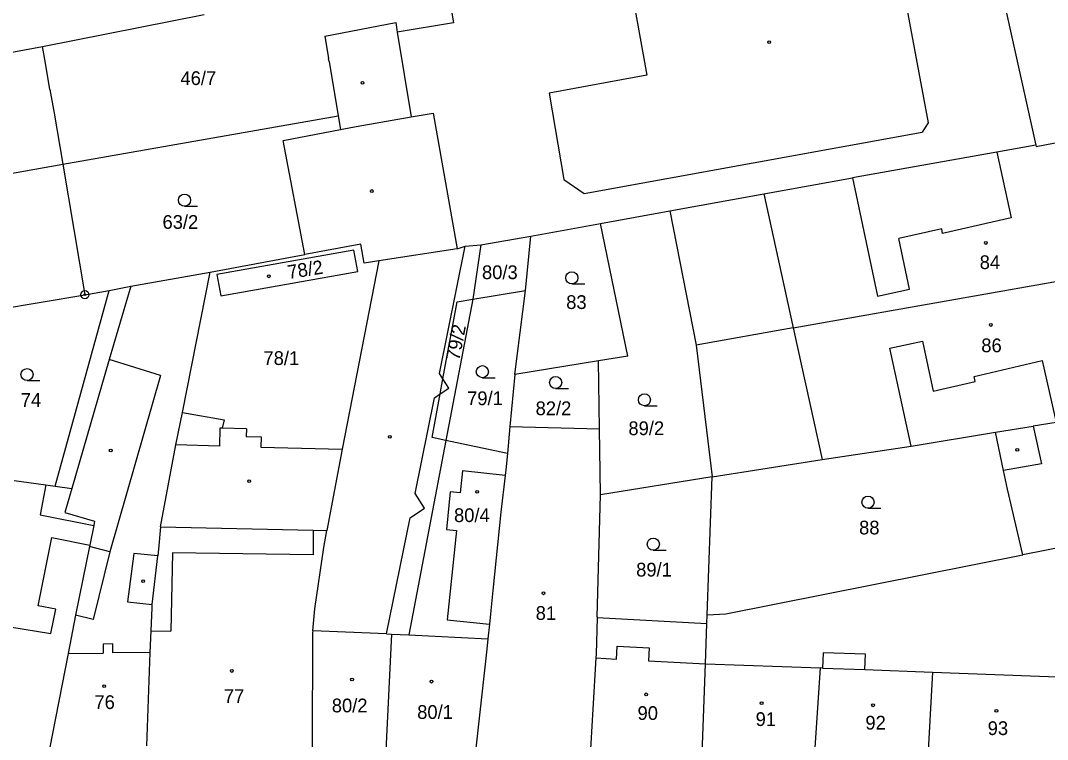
# Model space of a CAD drawing. Extents: x -755819 to -753140, y -1169796 to -1166000.
# Drawn here: x -755238.4 to -755111.2, y -1166243.5 to -1166154.5 of the extents above; entities that cross this region are included whole.
import ezdxf

# ---------------------------------------------------------------- set-up
doc = ezdxf.new("R2010")
doc.units = 0
for name, color, linetype in [('Vrstva 1', 7, 'Continuous'), ('Vrstva 18', 7, 'Continuous'), ('Vrstva 19', 7, 'Continuous'), ('Vrstva 24', 7, 'Continuous'), ('Vrstva 25', 7, 'Continuous'), ('Vrstva 4', 7, 'Continuous'), ('Vrstva 6', 7, 'Continuous')]:
    doc.layers.add(name, color=color, linetype=linetype)

msp = doc.modelspace()

# ---------------------------------------------------------------- linework, layer by layer
at = {"layer": 'Vrstva 1'}
for p, q in [((-755185.42, -1166151.04), (-755184.78, -1166154.82)), ((-755116.39, -1166153.26), (-755112.68, -1166169.96)), ((-755235.66, -1166157.75), (-755215.66, -1166153.78)), ((-755191.94, -1166154.8), (-755191.74, -1166155.99)), ((-755184.78, -1166154.82), (-755191.74, -1166155.99)), ((-755200.71, -1166156.48), (-755200.25, -1166159.23)), ((-755267.07, -1166163.48), (-755235.66, -1166157.75)), ((-755235.3, -1166159.82), (-755235.66, -1166157.75)), ((-755200.19, -1166159.6), (-755200.25, -1166159.23)), ((-755200.19, -1166159.6), (-755199.05, -1166166.35)), ((-755234.74, -1166163.09), (-755235.3, -1166159.82)), ((-755234.74, -1166163.09), (-755234.23, -1166166)), ((-755234.23, -1166166), (-755233.16, -1166172.31)), ((-755233.16, -1166172.31), (-755199.05, -1166166.35)), ((-755199.05, -1166166.35), (-755198.79, -1166168.02)), ((-755205.89, -1166169.37), (-755198.79, -1166168.02)), ((-755203.17, -1166183.49), (-755205.89, -1166169.37)), ((-755112.64, -1166170.11), (-755106.43, -1166168.95)), ((-755117.51, -1166170.82), (-755135.39, -1166174.02)), ((-755112.68, -1166169.96), (-755117.51, -1166170.82)), ((-755112.68, -1166169.96), (-755112.64, -1166170.11)), ((-755265.5, -1166178.11), (-755233.16, -1166172.31)), ((-755233.16, -1166172.31), (-755230.42, -1166188.47)), ((-755146.37, -1166176), (-755135.39, -1166174.02)), ((-755158, -1166178.1), (-755146.37, -1166176)), ((-755166.59, -1166179.65), (-755158, -1166178.1)), ((-755158, -1166178.1), (-755154.76, -1166194.7)), ((-755175.2, -1166181.21), (-755166.59, -1166179.65)), ((-755163.22, -1166196.07), (-755166.59, -1166179.65)), ((-755181.39, -1166182.28), (-755175.2, -1166181.21)), ((-755175.89, -1166187.97), (-755175.2, -1166181.21)), ((-755196.26, -1166182.2), (-755203.17, -1166183.49)), ((-755195.84, -1166184.57), (-755196.26, -1166182.2)), ((-755184.34, -1166182.79), (-755183.32, -1166182.46)), ((-755183.32, -1166182.46), (-755181.39, -1166182.28)), ((-755181.39, -1166182.28), (-755182.4, -1166189.03)), ((-755214.9, -1166185.67), (-755203.17, -1166183.49)), ((-755197.11, -1166182.94), (-755214.09, -1166185.97)), ((-755196.61, -1166185.61), (-755197.11, -1166182.94)), ((-755184.34, -1166182.79), (-755194.02, -1166184.28)), ((-755194.02, -1166184.28), (-755198.56, -1166207.58)), ((-755194.02, -1166184.28), (-755195.84, -1166184.57)), ((-755224.74, -1166187.41), (-755214.9, -1166185.67)), ((-755218.34, -1166203.05), (-755214.9, -1166185.67)), ((-755214.09, -1166185.97), (-755213.57, -1166188.62)), ((-755213.57, -1166188.62), (-755196.61, -1166185.61)), ((-755142.72, -1166192.57), (-755102.82, -1166185.51)), ((-755227.41, -1166187.96), (-755224.74, -1166187.41)), ((-755224.74, -1166187.41), (-755227.4, -1166196.47)), ((-755243.43, -1166190.66), (-755230.42, -1166188.47)), ((-755230.42, -1166188.47), (-755227.41, -1166187.96)), ((-755182.4, -1166189.03), (-755175.89, -1166187.97)), ((-755177.18, -1166198.34), (-755175.89, -1166187.97)), ((-755186.1, -1166198.9), (-755184.34, -1166189.34)), ((-755182.4, -1166189.03), (-755185.73, -1166206.5)), ((-755184.34, -1166189.34), (-755182.4, -1166189.03)), ((-755142.72, -1166192.57), (-755154.76, -1166194.7)), ((-755154.76, -1166194.7), (-755152.75, -1166211.03)), ((-755227.4, -1166196.47), (-755232.05, -1166212.44)), ((-755163.22, -1166196.07), (-755166.85, -1166196.66)), ((-755166.85, -1166196.66), (-755177.18, -1166198.34)), ((-755166.71, -1166205.08), (-755166.85, -1166196.66)), ((-755186.44, -1166200.76), (-755186.1, -1166198.9)), ((-755177.18, -1166198.34), (-755177.79, -1166204.8)), ((-755187.43, -1166206.13), (-755186.44, -1166200.76)), ((-755219.14, -1166207.07), (-755218.34, -1166203.05)), ((-755218.34, -1166203.05), (-755213.19, -1166203.97)), ((-755213.19, -1166203.97), (-755213.43, -1166204.99)), ((-755210.43, -1166205.06), (-755213.43, -1166204.99)), ((-755210.43, -1166205.06), (-755210.45, -1166206.04)), ((-755177.79, -1166204.8), (-755178.11, -1166208.14)), ((-755177.79, -1166204.8), (-755166.71, -1166205.08)), ((-755166.62, -1166210.4), (-755166.71, -1166205.08)), ((-755128.12, -1166207.2), (-755117.69, -1166205.5)), ((-755117.69, -1166205.5), (-755113, -1166204.75)), ((-755116.7, -1166210.21), (-755117.69, -1166205.5)), ((-755110.19, -1166204.3), (-755113, -1166204.75)), ((-755210.45, -1166206.04), (-755208.61, -1166206.08)), ((-755208.61, -1166206.08), (-755208.64, -1166207.33)), ((-755185.73, -1166206.5), (-755190.31, -1166230.57)), ((-755185.73, -1166206.5), (-755187.43, -1166206.13)), ((-755178.11, -1166208.14), (-755185.73, -1166206.5)), ((-755221.07, -1166217.22), (-755219.14, -1166207.07)), ((-755208.64, -1166207.33), (-755198.56, -1166207.58)), ((-755198.56, -1166207.58), (-755200.48, -1166217.65)), ((-755139.13, -1166208.88), (-755128.12, -1166207.2)), ((-755178.11, -1166208.14), (-755178.32, -1166210.15)), ((-755152.75, -1166211.03), (-755139.13, -1166208.88)), ((-755183.67, -1166210.28), (-755183.94, -1166212.98)), ((-755178.39, -1166210.84), (-755183.67, -1166210.28)), ((-755178.32, -1166210.15), (-755178.39, -1166210.84)), ((-755166.57, -1166213.24), (-755166.62, -1166210.4)), ((-755116.21, -1166212.52), (-755116.7, -1166210.21)), ((-755239.17, -1166211.45), (-755235.26, -1166211.99)), ((-755178.39, -1166210.84), (-755178.94, -1166215.37)), ((-755152.75, -1166211.03), (-755166.57, -1166213.24)), ((-755153.38, -1166228.1), (-755152.75, -1166211.03)), ((-755235.26, -1166211.99), (-755234.09, -1166212.16)), ((-755234.09, -1166212.16), (-755232.05, -1166212.44)), ((-755232.05, -1166212.44), (-755232.92, -1166215.42)), ((-755185.19, -1166212.85), (-755185.67, -1166217.52)), ((-755183.94, -1166212.98), (-755185.19, -1166212.85)), ((-755114.3, -1166220.68), (-755116.21, -1166212.52)), ((-755166.99, -1166228.33), (-755166.57, -1166213.24)), ((-755232.92, -1166215.42), (-755229.22, -1166216.5)), ((-755178.94, -1166215.37), (-755179.9, -1166225.08)), ((-755229.22, -1166216.5), (-755229.33, -1166217.04)), ((-755229.33, -1166217.04), (-755229.82, -1166219.48)), ((-755221.07, -1166217.22), (-755221.28, -1166219.53)), ((-755200.83, -1166219.74), (-755200.48, -1166217.65)), ((-755185.67, -1166217.52), (-755184.43, -1166217.65)), ((-755184.43, -1166217.65), (-755185.57, -1166228.69)), ((-755229.82, -1166219.48), (-755229.86, -1166219.65)), ((-755108.45, -1166219.5), (-755114.3, -1166220.68)), ((-755229.86, -1166219.65), (-755231.52, -1166227.91)), ((-755222.08, -1166226.81), (-755221.39, -1166220.77)), ((-755221.28, -1166219.53), (-755221.39, -1166220.77)), ((-755201.95, -1166227.33), (-755200.83, -1166219.74)), ((-755151.05, -1166227.95), (-755114.3, -1166220.68)), ((-755179.9, -1166225.08), (-755180.16, -1166227.57)), ((-755222.1, -1166227.23), (-755222.08, -1166226.81)), ((-755231.57, -1166228.14), (-755232.49, -1166232.88)), ((-755231.52, -1166227.91), (-755231.57, -1166228.14)), ((-755222.23, -1166230.08), (-755222.1, -1166227.23)), ((-755202.21, -1166230.08), (-755201.95, -1166227.33)), ((-755180.16, -1166227.57), (-755180.34, -1166229.25)), ((-755166.99, -1166228.33), (-755166.99, -1166228.44)), ((-755153.42, -1166229.15), (-755153.38, -1166228.1)), ((-755153.38, -1166228.1), (-755151.05, -1166227.95)), ((-755185.57, -1166228.69), (-755180.34, -1166229.25)), ((-755180.34, -1166229.25), (-755180.53, -1166231.05)), ((-755166.99, -1166228.44), (-755167.14, -1166232.95)), ((-755166.99, -1166228.44), (-755153.42, -1166229.15)), ((-755153.6, -1166234.15), (-755153.42, -1166229.15)), ((-755222.35, -1166232.74), (-755222.23, -1166230.08)), ((-755202.23, -1166230.31), (-755202.27, -1166244.52)), ((-755202.21, -1166230.08), (-755202.23, -1166230.31)), ((-755192.46, -1166230.49), (-755193.15, -1166244.87)), ((-755192.46, -1166230.49), (-755190.31, -1166230.57)), ((-755180.53, -1166231.05), (-755180.67, -1166232.34)), ((-755232.49, -1166232.88), (-755234.78, -1166244.67)), ((-755222.73, -1166244.3), (-755222.35, -1166232.74)), ((-755180.67, -1166232.34), (-755182.09, -1166245.32)), ((-755167.17, -1166233.42), (-755167.91, -1166246.12)), ((-755167.14, -1166232.95), (-755167.17, -1166233.42)), ((-755139.02, -1166232.78), (-755139.09, -1166234.68)), ((-755133.79, -1166232.98), (-755139.02, -1166232.78)), ((-755133.86, -1166234.87), (-755133.79, -1166232.98)), ((-755154.06, -1166246.68), (-755153.6, -1166234.15)), ((-755153.6, -1166234.15), (-755139.34, -1166234.67)), ((-755140.21, -1166247.22), (-755139.34, -1166234.67)), ((-755139.09, -1166234.68), (-755139.34, -1166234.67)), ((-755133.86, -1166234.87), (-755125.48, -1166235.18)), ((-755125.48, -1166235.18), (-755126.16, -1166247.77))]:
    msp.add_line(p, q, dxfattribs=at)
at = {"layer": 'Vrstva 24'}
for radius in [0.5, 0.1]:
    msp.add_circle((-755230.42, -1166188.47), radius, dxfattribs=at)
at = {"layer": 'Vrstva 25'}
for p, q in [((-755218.08, -1166177.52), (-755216.48, -1166177.52)), ((-755170.14, -1166187.14), (-755168.54, -1166187.14)), ((-755237.58, -1166199.11), (-755235.98, -1166199.11)), ((-755181.21, -1166198.75), (-755179.61, -1166198.75)), ((-755172.14, -1166200.09), (-755170.54, -1166200.09)), ((-755161.15, -1166202.22), (-755159.55, -1166202.22)), ((-755133.47, -1166214.9), (-755131.87, -1166214.9)), ((-755160.05, -1166220.09), (-755158.45, -1166220.09))]:
    msp.add_line(p, q, dxfattribs=at)
for centre, radius in [((-755145.7, -1166157.22), 0.175), ((-755196.06, -1166162.24), 0.175), ((-755218.08, -1166176.77), 0.75), ((-755194.89, -1166175.64), 0.175), ((-755118.88, -1166182.07), 0.175), ((-755207.64, -1166186.19), 0.175), ((-755170.14, -1166186.39), 0.75), ((-755118.26, -1166192.22), 0.175), ((-755237.58, -1166198.36), 0.75), ((-755181.21, -1166198), 0.75), ((-755172.14, -1166199.34), 0.75), ((-755161.15, -1166201.47), 0.75), ((-755192.67, -1166206.07), 0.175), ((-755227.22, -1166207.76), 0.175), ((-755114.98, -1166207.66), 0.175), ((-755210.07, -1166211.55), 0.175), ((-755181.85, -1166212.87), 0.175), ((-755133.47, -1166214.15), 0.75), ((-755160.05, -1166219.34), 0.75), ((-755223.21, -1166223.92), 0.175), ((-755173.65, -1166225.43), 0.175), ((-755212.23, -1166235.04), 0.175), ((-755197.34, -1166236.09), 0.175), ((-755228.03, -1166236.92), 0.175), ((-755187.5, -1166236.36), 0.175), ((-755160.94, -1166237.94), 0.175), ((-755146.64, -1166239.03), 0.175), ((-755132.84, -1166239.29), 0.175), ((-755117.57, -1166239.97), 0.175)]:
    msp.add_circle(centre, radius, dxfattribs=at)
at = {"layer": 'Vrstva 4'}
for p, q in [((-755163.08, -1166148.98), (-755160.85, -1166161.28)), ((-755129.34, -1166149.24), (-755126.01, -1166167.2)), ((-755191.74, -1166155.99), (-755190.03, -1166166.46)), ((-755160.85, -1166161.28), (-755172.92, -1166163.52)), ((-755172.92, -1166163.52), (-755171.13, -1166174.23)), ((-755190.03, -1166166.46), (-755187.32, -1166165.99)), ((-755187.32, -1166165.99), (-755184.34, -1166182.79)), ((-755196.82, -1166167.67), (-755190.03, -1166166.46)), ((-755126.01, -1166167.2), (-755126.76, -1166168.35)), ((-755198.79, -1166168.02), (-755196.82, -1166167.67)), ((-755168.61, -1166175.95), (-755126.76, -1166168.35)), ((-755117.51, -1166170.82), (-755115.76, -1166178.95)), ((-755171.13, -1166174.23), (-755168.61, -1166175.95)), ((-755135.39, -1166174.02), (-755132.28, -1166188.64)), ((-755146.37, -1166176), (-755142.72, -1166192.57)), ((-755115.76, -1166178.95), (-755124.23, -1166180.91)), ((-755124.34, -1166180.31), (-755129.67, -1166181.53)), ((-755124.23, -1166180.91), (-755124.34, -1166180.31)), ((-755186.53, -1166198.24), (-755183.32, -1166182.46)), ((-755128.35, -1166187.79), (-755129.67, -1166181.53)), ((-755234.09, -1166212.16), (-755227.41, -1166187.96)), ((-755132.28, -1166188.64), (-755128.35, -1166187.79)), ((-755142.72, -1166192.57), (-755139.13, -1166208.88)), ((-755130.77, -1166195.09), (-755126.7, -1166194.24)), ((-755128.12, -1166207.2), (-755130.77, -1166195.09)), ((-755126.7, -1166194.24), (-755125.39, -1166200.39)), ((-755221.07, -1166198.45), (-755227.4, -1166196.47)), ((-755120.33, -1166198.6), (-755111.91, -1166196.61)), ((-755111.91, -1166196.61), (-755110.19, -1166204.3)), ((-755221.07, -1166198.45), (-755227.35, -1166220.28)), ((-755186.1, -1166198.9), (-755186.53, -1166198.24)), ((-755185.36, -1166200.03), (-755186.1, -1166198.9)), ((-755120.2, -1166199.2), (-755120.33, -1166198.6)), ((-755186.44, -1166200.76), (-755185.36, -1166200.03)), ((-755125.39, -1166200.39), (-755120.2, -1166199.2)), ((-755189.54, -1166213.09), (-755187.13, -1166201.22)), ((-755187.13, -1166201.22), (-755186.44, -1166200.76)), ((-755213.71, -1166204.98), (-755213.77, -1166207.2)), ((-755213.43, -1166204.99), (-755213.71, -1166204.98)), ((-755113, -1166204.75), (-755112, -1166209.41)), ((-755213.77, -1166207.2), (-755219.14, -1166207.07)), ((-755112, -1166209.41), (-755116.7, -1166210.21)), ((-755235.26, -1166211.99), (-755235.95, -1166215.72)), ((-755188.38, -1166214.88), (-755189.54, -1166213.09)), ((-755190.15, -1166216.07), (-755188.38, -1166214.88)), ((-755235.95, -1166215.72), (-755229.33, -1166217.04)), ((-755193.07, -1166230.46), (-755190.15, -1166216.07)), ((-755221.07, -1166217.22), (-755202.15, -1166217.62)), ((-755202.15, -1166217.62), (-755202.16, -1166220.67)), ((-755202.15, -1166217.62), (-755200.48, -1166217.65)), ((-755236.19, -1166226.97), (-755234.5, -1166218.54)), ((-755234.5, -1166218.54), (-755229.82, -1166219.48)), ((-755227.35, -1166220.28), (-755229.86, -1166219.65)), ((-755227.35, -1166220.28), (-755229.39, -1166228.67)), ((-755224.36, -1166220.48), (-755225.13, -1166226.5)), ((-755221.39, -1166220.77), (-755224.36, -1166220.48)), ((-755219.58, -1166220.42), (-755219.76, -1166230.11)), ((-755202.16, -1166220.67), (-755219.58, -1166220.42)), ((-755234.01, -1166227.41), (-755236.19, -1166226.97)), ((-755225.13, -1166226.5), (-755222.08, -1166226.81)), ((-755234.63, -1166230.4), (-755234.01, -1166227.41)), ((-755229.39, -1166228.67), (-755231.57, -1166228.14)), ((-755239.73, -1166229.59), (-755234.63, -1166230.4)), ((-755222.23, -1166230.08), (-755219.76, -1166230.11)), ((-755193.07, -1166230.46), (-755202.21, -1166230.08)), ((-755193.07, -1166230.46), (-755192.46, -1166230.49)), ((-755190.31, -1166230.57), (-755180.53, -1166231.05)), ((-755226.96, -1166231.7), (-755228.17, -1166231.72)), ((-755228.17, -1166231.72), (-755228.16, -1166232.82)), ((-755226.94, -1166232.8), (-755226.96, -1166231.7)), ((-755164.6, -1166233.56), (-755164.52, -1166231.96)), ((-755164.52, -1166231.96), (-755160.57, -1166232.17)), ((-755160.57, -1166232.17), (-755160.66, -1166233.77)), ((-755232.49, -1166232.88), (-755228.16, -1166232.82)), ((-755222.35, -1166232.74), (-755226.94, -1166232.8)), ((-755167.17, -1166233.42), (-755164.6, -1166233.56)), ((-755160.66, -1166233.77), (-755153.6, -1166234.15)), ((-755139.09, -1166234.68), (-755133.86, -1166234.87)), ((-755125.48, -1166235.18), (-755108.93, -1166235.79))]:
    msp.add_line(p, q, dxfattribs=at)
at = {"layer": 'Vrstva 6'}
msp.add_line((-755200.71, -1166156.48), (-755191.94, -1166154.8), dxfattribs=at)

# ---------------------------------------------------------------- texts
at = {"layer": 'Vrstva 18'}
for s, p in [('46/7', (-755218.59, -1166162.52)), ('63/2', (-755220.81, -1166180.32)), ('80/3', (-755181.26, -1166186.54)), ('83', (-755170.83, -1166190.24)), ('78/1', (-755208.31, -1166197.17)), ('79/1', (-755183.1, -1166202.14)), ('74', (-755238.36, -1166202.35)), ('82/2', (-755174.62, -1166203.38)), ('89/2', (-755163.13, -1166205.85)), ('88', (-755134.57, -1166218.14)), ('89/1', (-755162.17, -1166223.35))]:
    msp.add_text(s, height=1.7, dxfattribs=at).set_placement(p)
msp.add_text('79/2', height=1.7, rotation=79.1828, dxfattribs=at).set_placement((-755184.06, -1166196.69))
at = {"layer": 'Vrstva 19'}
for s, p in [('84', (-755119.64, -1166185.3)), ('86', (-755119.44, -1166195.59)), ('80/4', (-755184.72, -1166216.61)), ('81', (-755174.61, -1166228.72)), ('77', (-755213.21, -1166239)), ('76', (-755229.24, -1166239.75)), ('80/2', (-755199.85, -1166240.16)), ('80/1', (-755189.28, -1166240.97)), ('90', (-755162, -1166241.1)), ('91', (-755147.38, -1166241.85)), ('92', (-755133.79, -1166242.29)), ('93', (-755118.65, -1166242.97))]:
    msp.add_text(s, height=1.7, dxfattribs=at).set_placement(p)
msp.add_text('78/2', height=1.7, rotation=8.9954, dxfattribs=at).set_placement((-755205.2, -1166186.54))

doc.saveas('drawing.dxf')
